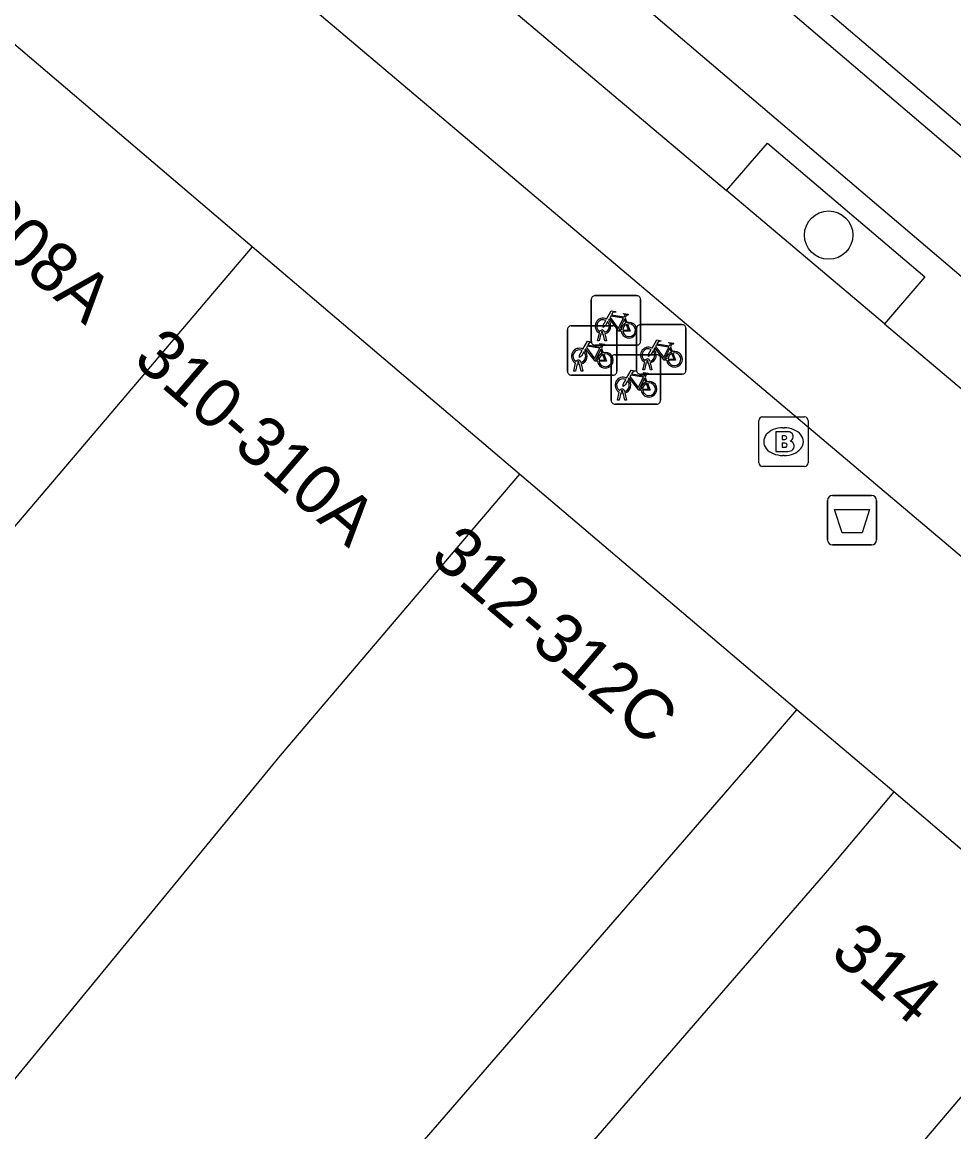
# Model space of a CAD drawing. Extents: x 162347 to 162868, y 381221 to 381813.
# Drawn here: x 162803.24 to 162822.08, y 381536.21 to 381558.65 of the extents above; entities that cross this region are included whole.
import ezdxf

# ---------------------------------------------------------------- set-up
doc = ezdxf.new("R2010")
doc.units = 0
for name, color, linetype in [('IMGEO_Afvalbak', 7, 'Continuous'), ('IMGEO_Berm_open', 7, 'Continuous'), ('IMGEO_Boom', 7, 'Continuous'), ('IMGEO_Brandkraan', 7, 'Continuous'), ('IMGEO_Fietsenrek', 7, 'Continuous'), ('IMGEO_Fietspad_gesloten', 7, 'Continuous'), ('IMGEO_Pand', 7, 'Continuous'), ('IMGEO_Pand_nummerreeks', 7, 'Continuous'), ('IMGEO_Parkeervlak_open', 7, 'Continuous'), ('IMGEO_Rijbaan_lokaal_gesloten', 7, 'Continuous'), ('IMGEO_Rijbaan_lokaal_open', 7, 'Continuous'), ('IMGEO_Voetpad_open', 7, 'Continuous')]:
    doc.layers.add(name, color=color, linetype=linetype)

msp = doc.modelspace()

# ---------------------------------------------------------------- linework, layer by layer
at = {"layer": 'IMGEO_Afvalbak'}
for p, q in [((162819.63, 381549.08), (162820.42, 381549.08)), ((162820.42, 381549.08), (162819.63, 381549.08)), ((162819.53, 381548.18), (162819.53, 381548.98)), ((162819.53, 381548.98), (162819.53, 381548.18)), ((162820.52, 381548.98), (162820.52, 381548.18)), ((162820.52, 381548.18), (162820.52, 381548.98)), ((162820.42, 381548.08), (162819.63, 381548.08)), ((162819.63, 381548.08), (162820.42, 381548.08))]:
    msp.add_line(p, q, dxfattribs=at)
msp.add_lwpolyline([(162819.673, 381548.794), (162820.377, 381548.794), (162820.228, 381548.324), (162819.822, 381548.324), (162819.673, 381548.794)], dxfattribs=at)
for centre, start, end in [((162819.63, 381548.98), 90, 180), ((162819.63, 381548.98), 90, 180), ((162820.42, 381548.98), 0, 90), ((162820.42, 381548.98), 360, 90), ((162819.63, 381548.18), 180, 270), ((162819.63, 381548.18), 180, 270), ((162820.42, 381548.18), 270, 0), ((162820.42, 381548.18), 270, 0)]:
    msp.add_arc(centre, 0.1, start, end, dxfattribs=at)
at = {"layer": 'IMGEO_Berm_open'}
msp.add_lwpolyline([(162817.483, 381555.246), (162818.312, 381556.207), (162821.494, 381553.502), (162820.68, 381552.549)], dxfattribs=at)
at = {"layer": 'IMGEO_Boom'}
msp.add_circle((162819.552, 381554.346), 0.489, dxfattribs=at)
at = {"layer": 'IMGEO_Brandkraan'}
for p, q in [((162818.213, 381550.669), (162819.065, 381550.669)), ((162818.138, 381549.743), (162818.138, 381550.595)), ((162818.626, 381550.449), (162818.651, 381550.449)), ((162819.139, 381550.595), (162819.139, 381549.743)), ((162818.649, 381549.889), (162818.624, 381549.889)), ((162819.065, 381549.669), (162818.213, 381549.669))]:
    msp.add_line(p, q, dxfattribs=at)
for points in [[(162818.213, 381550.669), (162819.065, 381550.669)], [(162818.138, 381549.743), (162818.138, 381550.595)], [(162819.139, 381550.595), (162819.139, 381549.743)], [(162818.486, 381550.369), (162818.486, 381549.969), (162818.699, 381549.969)], [(162818.717, 381550.369), (162818.486, 381550.369)], [(162818.665, 381550.288), (162818.611, 381550.288), (162818.611, 381550.212)], [(162818.611, 381550.212), (162818.664, 381550.212)], [(162818.673, 381550.136), (162818.611, 381550.136), (162818.611, 381550.055)], [(162818.611, 381550.055), (162818.673, 381550.055)], [(162819.065, 381549.669), (162818.213, 381549.669)]]:
    msp.add_lwpolyline(points, dxfattribs=at)
for centre, radius, start, end in [((162818.215, 381550.593), 0.0765, 91.552, 178.448), ((162818.215, 381550.593), 0.0765, 91.552, 178.448), ((162819.063, 381550.593), 0.0765, 1.552, 88.448), ((162819.063, 381550.593), 0.0765, 1.552, 88.448), ((162818.666, 381550.25), 0.0379, 267.8285, 90.9355), ((162818.721, 381550.224), 0.145, 59.4692, 91.5367), ((162818.746, 381550.271), 0.0922, 285.5137, 58.1501), ((162818.751, 381550.079), 0.105, 301.3115, 78.989), ((162818.674, 381550.095), 0.0404, 269.8759, 90.5077), ((162818.705, 381550.22), 0.251, 268.6676, 293.5347), ((162818.215, 381549.745), 0.0765, 181.552, 268.448), ((162818.215, 381549.745), 0.0765, 181.552, 268.448), ((162819.063, 381549.745), 0.0765, 271.552, 358.448), ((162819.063, 381549.745), 0.0765, 271.552, 358.448)]:
    msp.add_arc(centre, radius, start, end, dxfattribs=at)
for centre, major_axis, ratio, start_param, end_param in [((162818.625, 381550.169), (-0.387, 0.002), 0.722429, 4.712389, 7.853982), ((162818.65, 381550.169), (-0.39, 0.002), 0.717154, 1.570796, 4.712389)]:
    msp.add_ellipse(centre, major_axis=major_axis, ratio=ratio, start_param=start_param, end_param=end_param, dxfattribs=at)
at = {"layer": 'IMGEO_Fietsenrek'}
for p, q in [((162814.824, 381553.122), (162815.665, 381553.122)), ((162815.665, 381553.122), (162814.824, 381553.122)), ((162814.749, 381552.197), (162814.749, 381553.038)), ((162814.749, 381553.038), (162814.749, 381552.197)), ((162815.749, 381553.047), (162815.749, 381552.206)), ((162815.749, 381552.206), (162815.749, 381553.047)), ((162815.436, 381552.671), (162815.472, 381552.576)), ((162814.27, 381551.588), (162814.27, 381552.429)), ((162814.27, 381552.429), (162814.27, 381551.588)), ((162814.345, 381552.513), (162815.186, 381552.513)), ((162815.186, 381552.513), (162814.345, 381552.513)), ((162815.27, 381552.438), (162815.27, 381551.597)), ((162815.27, 381551.597), (162815.27, 381552.438)), ((162815.667, 381551.61), (162815.667, 381552.451)), ((162815.667, 381552.451), (162815.667, 381551.61)), ((162815.742, 381552.535), (162816.583, 381552.535)), ((162816.583, 381552.535), (162815.742, 381552.535)), ((162816.667, 381552.46), (162816.667, 381551.619)), ((162816.667, 381551.619), (162816.667, 381552.46)), ((162814.876, 381552.206), (162814.915, 381552.366)), ((162814.91, 381552.206), (162814.876, 381552.206)), ((162814.945, 381552.354), (162814.91, 381552.206)), ((162814.987, 381552.378), (162814.986, 381552.382)), ((162815.028, 381552.206), (162814.994, 381552.348)), ((162815.018, 381552.389), (162815.019, 381552.382)), ((162815.026, 381552.352), (162815.061, 381552.206)), ((162815.061, 381552.206), (162815.028, 381552.206)), ((162815.674, 381552.122), (162814.833, 381552.122)), ((162814.833, 381552.122), (162815.674, 381552.122)), ((162814.957, 381552.062), (162814.993, 381551.967)), ((162816.354, 381552.084), (162816.39, 381551.989)), ((162814.397, 381551.597), (162814.436, 381551.757)), ((162814.466, 381551.745), (162814.431, 381551.597)), ((162814.508, 381551.769), (162814.507, 381551.773)), ((162814.549, 381551.597), (162814.515, 381551.739)), ((162814.539, 381551.78), (162814.54, 381551.773)), ((162814.547, 381551.743), (162814.582, 381551.597)), ((162815.152, 381551.002), (162815.152, 381551.843)), ((162815.152, 381551.843), (162815.152, 381551.002)), ((162815.227, 381551.927), (162816.068, 381551.927)), ((162816.068, 381551.927), (162815.227, 381551.927)), ((162815.794, 381551.619), (162815.833, 381551.779)), ((162815.863, 381551.767), (162815.828, 381551.619)), ((162815.905, 381551.791), (162815.904, 381551.795)), ((162815.946, 381551.619), (162815.912, 381551.761)), ((162815.936, 381551.802), (162815.937, 381551.795)), ((162815.944, 381551.765), (162815.979, 381551.619)), ((162816.152, 381551.852), (162816.152, 381551.011)), ((162816.152, 381551.011), (162816.152, 381551.852)), ((162815.195, 381551.513), (162814.354, 381551.513)), ((162814.354, 381551.513), (162815.195, 381551.513)), ((162814.431, 381551.597), (162814.397, 381551.597)), ((162814.582, 381551.597), (162814.549, 381551.597)), ((162816.592, 381551.535), (162815.751, 381551.535)), ((162815.751, 381551.535), (162816.592, 381551.535)), ((162815.828, 381551.619), (162815.794, 381551.619)), ((162815.979, 381551.619), (162815.946, 381551.619)), ((162815.839, 381551.476), (162815.875, 381551.381)), ((162815.279, 381551.011), (162815.318, 381551.171)), ((162815.348, 381551.159), (162815.313, 381551.011)), ((162815.39, 381551.183), (162815.389, 381551.187)), ((162815.431, 381551.011), (162815.397, 381551.153)), ((162815.421, 381551.194), (162815.422, 381551.187)), ((162815.429, 381551.157), (162815.464, 381551.011)), ((162816.077, 381550.927), (162815.236, 381550.927)), ((162815.236, 381550.927), (162816.077, 381550.927)), ((162815.313, 381551.011), (162815.279, 381551.011)), ((162815.464, 381551.011), (162815.431, 381551.011))]:
    msp.add_line(p, q, dxfattribs=at)
for points in [[(162815.083, 381552.596), (162815.031, 381552.506), (162814.991, 381552.481), (162814.992, 381552.528), (162815.047, 381552.622)], [(162815.062, 381552.648), (162815.157, 381552.812), (162815.243, 381552.798), (162815.245, 381552.789), (162815.189, 381552.778), (162815.162, 381552.733), (162815.418, 381552.692)], [(162815.358, 381552.404), (162815.308, 381552.404), (162815.117, 381552.655), (162815.098, 381552.623)], [(162815.405, 381552.667), (162815.148, 381552.708), (162815.131, 381552.679), (162815.298, 381552.459), (162815.405, 381552.667)], [(162815.453, 381552.569), (162815.423, 381552.646), (162815.314, 381552.428), (162815.357, 381552.428)], [(162815.418, 381552.692), (162815.443, 381552.741), (162815.437, 381552.745), (162815.414, 381552.749), (162815.402, 381552.756), (162815.401, 381552.759), (162815.403, 381552.764), (162815.498, 381552.749), (162815.5, 381552.739), (162815.49, 381552.726), (162815.478, 381552.72), (162815.464, 381552.726), (162815.436, 381552.671)], [(162815.387, 381552.428), (162815.507, 381552.427), (162815.463, 381552.541)], [(162815.483, 381552.548), (162815.538, 381552.403), (162815.388, 381552.403)], [(162814.583, 381552.039), (162814.678, 381552.203), (162814.764, 381552.189), (162814.766, 381552.18), (162814.71, 381552.169), (162814.683, 381552.124), (162814.939, 381552.083)], [(162815.98, 381552.061), (162816.075, 381552.225), (162816.161, 381552.211), (162816.163, 381552.202), (162816.107, 381552.191), (162816.08, 381552.146), (162816.336, 381552.105)], [(162816.336, 381552.105), (162816.361, 381552.154), (162816.355, 381552.158), (162816.332, 381552.162), (162816.32, 381552.169), (162816.319, 381552.172), (162816.321, 381552.177), (162816.416, 381552.162), (162816.418, 381552.152), (162816.408, 381552.139), (162816.396, 381552.133), (162816.382, 381552.139), (162816.354, 381552.084)], [(162814.604, 381551.987), (162814.552, 381551.897), (162814.512, 381551.872), (162814.513, 381551.919), (162814.568, 381552.013)], [(162814.879, 381551.795), (162814.829, 381551.795), (162814.638, 381552.046), (162814.619, 381552.014)], [(162814.926, 381552.058), (162814.669, 381552.099), (162814.652, 381552.07), (162814.819, 381551.85), (162814.926, 381552.058)], [(162814.974, 381551.96), (162814.944, 381552.037), (162814.835, 381551.819), (162814.878, 381551.819)], [(162814.939, 381552.083), (162814.964, 381552.132), (162814.958, 381552.136), (162814.935, 381552.14), (162814.923, 381552.147), (162814.922, 381552.15), (162814.924, 381552.155), (162815.019, 381552.14), (162815.021, 381552.13), (162815.011, 381552.117), (162814.999, 381552.111), (162814.985, 381552.117), (162814.957, 381552.062)], [(162816.001, 381552.009), (162815.949, 381551.919), (162815.909, 381551.894), (162815.91, 381551.941), (162815.965, 381552.035)], [(162816.276, 381551.817), (162816.226, 381551.817), (162816.035, 381552.068), (162816.016, 381552.036)], [(162816.323, 381552.08), (162816.066, 381552.121), (162816.049, 381552.092), (162816.216, 381551.872), (162816.323, 381552.08)], [(162816.371, 381551.982), (162816.341, 381552.059), (162816.232, 381551.841), (162816.275, 381551.841)], [(162816.305, 381551.841), (162816.425, 381551.84), (162816.381, 381551.954)], [(162816.401, 381551.961), (162816.456, 381551.816), (162816.306, 381551.816)], [(162814.908, 381551.819), (162815.028, 381551.818), (162814.984, 381551.932)], [(162815.004, 381551.939), (162815.059, 381551.794), (162814.909, 381551.794)], [(162815.465, 381551.453), (162815.56, 381551.617), (162815.646, 381551.603), (162815.648, 381551.594), (162815.592, 381551.583), (162815.565, 381551.538), (162815.821, 381551.497)], [(162815.808, 381551.472), (162815.551, 381551.513), (162815.534, 381551.484), (162815.701, 381551.264), (162815.808, 381551.472)], [(162815.821, 381551.497), (162815.846, 381551.546), (162815.84, 381551.55), (162815.817, 381551.554), (162815.805, 381551.561), (162815.804, 381551.564), (162815.806, 381551.569), (162815.901, 381551.554), (162815.903, 381551.544), (162815.893, 381551.531), (162815.881, 381551.525), (162815.867, 381551.531), (162815.839, 381551.476)], [(162815.486, 381551.401), (162815.434, 381551.311), (162815.394, 381551.286), (162815.395, 381551.333), (162815.45, 381551.427)], [(162815.761, 381551.209), (162815.711, 381551.209), (162815.52, 381551.46), (162815.501, 381551.428)], [(162815.856, 381551.374), (162815.826, 381551.451), (162815.717, 381551.233), (162815.76, 381551.233)], [(162815.79, 381551.233), (162815.91, 381551.232), (162815.866, 381551.346)], [(162815.886, 381551.353), (162815.941, 381551.208), (162815.791, 381551.208)]]:
    msp.add_lwpolyline(points, dxfattribs=at)
for centre, radius, start, end in [((162814.827, 381553.044), 0.0779, 92.4484, 184.2845), ((162814.827, 381553.044), 0.0779, 92.4484, 184.2845), ((162815.671, 381553.044), 0.0779, 2.4484, 94.2845), ((162815.671, 381553.044), 0.0779, 2.4484, 94.2845), ((162814.989, 381552.507), 0.159, 62.6766, 242.1369), ((162814.989, 381552.507), 0.129, 63.3192, 238.903), ((162814.989, 381552.507), 0.159, 283.5766, 46.6042), ((162814.348, 381552.435), 0.0779, 92.4484, 184.2845), ((162814.348, 381552.435), 0.0779, 92.4484, 184.2845), ((162814.969, 381552.378), 0.0499, 12.8025, 158.6934), ((162814.969, 381552.378), 0.0174, 12.8025, 163.4502), ((162814.989, 381552.507), 0.129, 283.6043, 43.4302), ((162815.192, 381552.435), 0.0779, 2.4484, 94.2845), ((162815.192, 381552.435), 0.0779, 2.4484, 94.2845), ((162815.516, 381552.423), 0.159, 113.3408, 178.3217), ((162815.516, 381552.423), 0.159, 187.0065, 105.7708), ((162815.516, 381552.423), 0.129, 113.923, 177.9556), ((162815.516, 381552.423), 0.129, 188.6715, 104.5883), ((162815.745, 381552.457), 0.0779, 92.4484, 184.2845), ((162815.745, 381552.457), 0.0779, 92.4484, 184.2845), ((162816.589, 381552.457), 0.0779, 2.4484, 94.2845), ((162816.589, 381552.457), 0.0779, 2.4484, 94.2845), ((162814.827, 381552.2), 0.0779, 182.4484, 274.2845), ((162814.827, 381552.2), 0.0779, 182.4484, 274.2845), ((162814.989, 381552.507), 0.159, 253.9967, 271.7867), ((162814.989, 381552.507), 0.129, 253.415, 269.0204), ((162815.671, 381552.2), 0.0779, 272.4484, 4.2845), ((162815.671, 381552.2), 0.0779, 272.4484, 4.2845), ((162814.51, 381551.898), 0.159, 62.6766, 242.1369), ((162814.51, 381551.898), 0.129, 63.3192, 238.903), ((162814.51, 381551.898), 0.129, 283.6043, 43.4302), ((162814.51, 381551.898), 0.159, 283.5766, 46.6042), ((162815.037, 381551.814), 0.159, 113.3408, 178.3217), ((162815.037, 381551.814), 0.159, 187.0065, 105.7708), ((162815.907, 381551.92), 0.159, 62.6766, 242.1369), ((162815.907, 381551.92), 0.129, 63.3192, 238.903), ((162815.907, 381551.92), 0.129, 283.6043, 43.4302), ((162815.907, 381551.92), 0.159, 283.5766, 46.6042), ((162816.434, 381551.836), 0.159, 113.3408, 178.3217), ((162816.434, 381551.836), 0.159, 187.0065, 105.7708), ((162816.434, 381551.836), 0.129, 113.923, 177.9556), ((162816.434, 381551.836), 0.129, 188.6715, 104.5883), ((162814.49, 381551.769), 0.0499, 12.8025, 158.6934), ((162814.51, 381551.898), 0.159, 253.9967, 271.7867), ((162814.49, 381551.769), 0.0174, 12.8025, 163.4502), ((162814.51, 381551.898), 0.129, 253.415, 269.0204), ((162815.037, 381551.814), 0.129, 113.923, 177.9556), ((162815.037, 381551.814), 0.129, 188.6715, 104.5883), ((162815.23, 381551.849), 0.0779, 92.4484, 184.2845), ((162815.23, 381551.849), 0.0779, 92.4484, 184.2845), ((162815.887, 381551.791), 0.0499, 12.8025, 158.6934), ((162815.907, 381551.92), 0.159, 253.9967, 271.7867), ((162815.887, 381551.791), 0.0174, 12.8025, 163.4502), ((162815.907, 381551.92), 0.129, 253.415, 269.0204), ((162816.074, 381551.849), 0.0779, 2.4484, 94.2845), ((162816.074, 381551.849), 0.0779, 2.4484, 94.2845), ((162814.348, 381551.591), 0.0779, 182.4484, 274.2845), ((162814.348, 381551.591), 0.0779, 182.4484, 274.2845), ((162815.192, 381551.591), 0.0779, 272.4484, 4.2845), ((162815.192, 381551.591), 0.0779, 272.4484, 4.2845), ((162815.745, 381551.613), 0.0779, 182.4484, 274.2845), ((162815.745, 381551.613), 0.0779, 182.4484, 274.2845), ((162816.589, 381551.613), 0.0779, 272.4484, 4.2845), ((162816.589, 381551.613), 0.0779, 272.4484, 4.2845), ((162815.392, 381551.312), 0.159, 62.6766, 242.1369), ((162815.392, 381551.312), 0.129, 63.3192, 238.903), ((162815.392, 381551.312), 0.129, 283.6043, 43.4302), ((162815.392, 381551.312), 0.159, 283.5766, 46.6042), ((162815.919, 381551.228), 0.159, 113.3408, 178.3217), ((162815.919, 381551.228), 0.159, 187.0065, 105.7708), ((162815.919, 381551.228), 0.129, 113.923, 177.9556), ((162815.919, 381551.228), 0.129, 188.6715, 104.5883), ((162815.372, 381551.183), 0.0499, 12.8025, 158.6934), ((162815.392, 381551.312), 0.159, 253.9967, 271.7867), ((162815.372, 381551.183), 0.0174, 12.8025, 163.4502), ((162815.392, 381551.312), 0.129, 253.415, 269.0204), ((162815.23, 381551.005), 0.0779, 182.4484, 274.2845), ((162815.23, 381551.005), 0.0779, 182.4484, 274.2845), ((162816.074, 381551.005), 0.0779, 272.4484, 4.2845), ((162816.074, 381551.005), 0.0779, 272.4484, 4.2845)]:
    msp.add_arc(centre, radius, start, end, dxfattribs=at)
at = {"layer": 'IMGEO_Fietspad_gesloten'}
for points in [[(162799.811, 381570.151), (162817.483, 381555.246)], [(162800.436, 381566.273), (162829.055, 381542.09), (162840.499, 381532.368)], [(162820.68, 381552.549), (162817.483, 381555.246)], [(162820.68, 381552.549), (162830.443, 381544.315), (162836.448, 381539.154), (162837.376, 381538.357)]]:
    msp.add_lwpolyline(points, dxfattribs=at)
at = {"layer": 'IMGEO_Pand'}
for points in [[(162807.896, 381554.107), (162802.659, 381558.563)], [(162807.896, 381554.107), (162803.056, 381548.411), (162794.922, 381538.86)], [(162813.298, 381549.512), (162807.896, 381554.107)], [(162813.298, 381549.512), (162808.46, 381543.819), (162802.645, 381536.74), (162800.467, 381534.147)], [(162818.905, 381544.742), (162813.298, 381549.512)], [(162805.161, 381528.866), (162817.998, 381543.688), (162818.905, 381544.742)], [(162820.872, 381543.085), (162819.613, 381541.599), (162807.133, 381527.19), (162805.161, 381528.866)], [(162824.698, 381539.819), (162820.872, 381543.085)], [(162813.346, 381523.389), (162811.823, 381524.665), (162824.698, 381539.819)]]:
    msp.add_lwpolyline(points, dxfattribs=at)
at = {"layer": 'IMGEO_Parkeervlak_open'}
msp.add_lwpolyline([(162830.852, 381546.13), (162827.998, 381548.604), (162805.642, 381567.628)], dxfattribs=at)
at = {"layer": 'IMGEO_Rijbaan_lokaal_gesloten'}
msp.add_lwpolyline([(162761.412, 381608.404), (162802.506, 381573.344), (162829.77, 381550.157), (162832.081, 381548.137)], dxfattribs=at)
at = {"layer": 'IMGEO_Rijbaan_lokaal_open'}
msp.add_lwpolyline([(162806.751, 381569.117), (162831.817, 381547.757)], dxfattribs=at)
at = {"layer": 'IMGEO_Voetpad_open'}
msp.add_lwpolyline([(162820.872, 381543.085), (162818.905, 381544.742)], dxfattribs=at)

# ---------------------------------------------------------------- texts
at = {"layer": 'IMGEO_Pand_nummerreeks'}
for s, rotation, p in [('308-308A', 319.6523, (162800.111, 381556.262)), ('310-310A', 319.2971, (162805.458, 381551.783)), ('312-312C', 319.6122, (162811.463, 381547.791)), ('314', 319.6523, (162819.551, 381539.77))]:
    msp.add_text(s, height=1, rotation=rotation, dxfattribs=at).set_placement(p)

doc.saveas('drawing.dxf')
